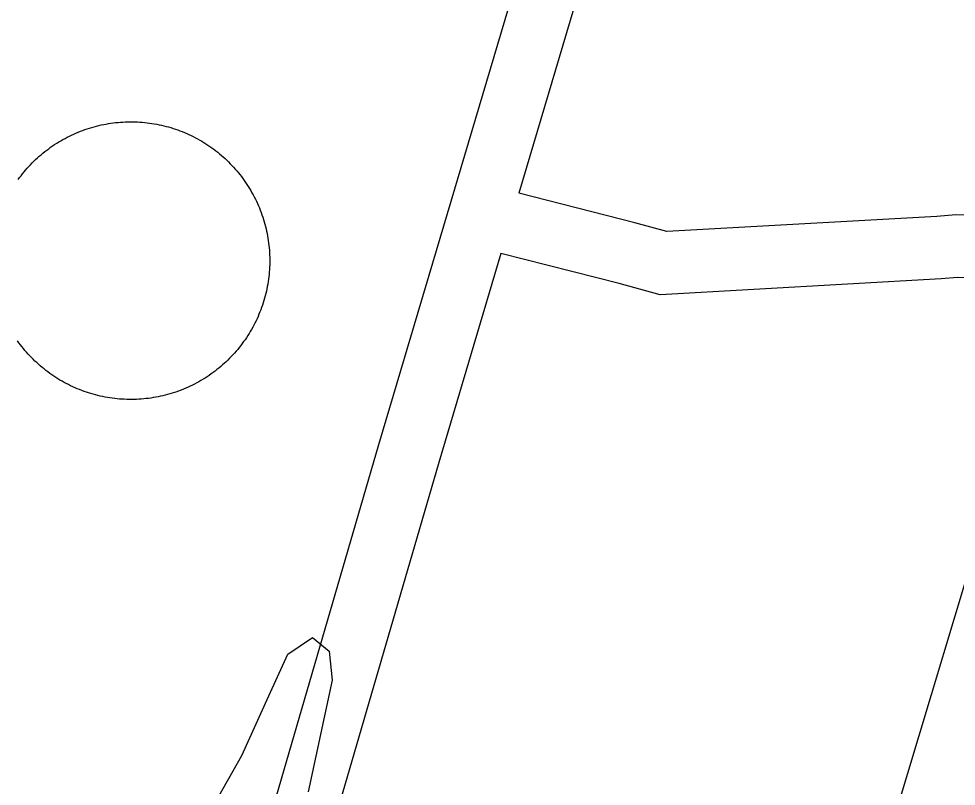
# Model space of a CAD drawing. Extents: x 3568792 to 3606828, y 529143 to 554785.
# Drawn here: x 3573390.8 to 3573838.5, y 545707.7 to 546074.3 of the extents above; entities that cross this region are included whole.
import ezdxf

# ---------------------------------------------------------------- set-up
doc = ezdxf.new("R2010")
doc.units = 0
for name, color, linetype in [('V-DOMW-TANK', 7, 'Continuous'), ('V-ROAD-CNTR', 7, 'Continuous'), ('V-SITE-VEGE', 7, 'Continuous'), ('V-SURV-IDEN', 7, 'Continuous')]:
    doc.layers.add(name, color=color, linetype=linetype)

msp = doc.modelspace()

# ---------------------------------------------------------------- linework, layer by layer
at = {"layer": 'V-DOMW-TANK'}
for points in [[(3573396.36, 546004.55), (3573397.17, 546005.38), (3573397.99, 546006.19), (3573398.83, 546006.99), (3573399.67, 546007.78), (3573400.54, 546008.55), (3573401.42, 546009.31), (3573402.3, 546010.05), (3573403.21, 546010.78), (3573404.12, 546011.48), (3573405.05, 546012.18), (3573405.99, 546012.85), (3573406.94, 546013.51), (3573407.9, 546014.16), (3573408.87, 546014.79), (3573409.85, 546015.4), (3573410.85, 546015.99), (3573411.85, 546016.56), (3573412.87, 546017.12), (3573413.89, 546017.66), (3573414.93, 546018.18), (3573415.97, 546018.68), (3573417.02, 546019.17), (3573418.08, 546019.64), (3573419.14, 546020.08), (3573420.22, 546020.52), (3573421.3, 546020.93), (3573422.39, 546021.32), (3573423.49, 546021.69), (3573424.59, 546022.05), (3573425.7, 546022.38), (3573426.81, 546022.69), (3573427.93, 546022.99), (3573429.06, 546023.27), (3573430.19, 546023.52), (3573431.32, 546023.76), (3573432.45, 546023.98), (3573433.59, 546024.17), (3573434.74, 546024.35), (3573435.89, 546024.51), (3573437.03, 546024.64), (3573438.19, 546024.76), (3573439.34, 546024.86), (3573440.49, 546024.93), (3573441.65, 546024.99), (3573442.81, 546025.03), (3573443.96, 546025.04), (3573445.12, 546025.04), (3573446.28, 546025.01), (3573447.44, 546024.97), (3573448.59, 546024.9), (3573449.74, 546024.82), (3573450.9, 546024.71), (3573452.05, 546024.59), (3573453.2, 546024.44), (3573454.34, 546024.28), (3573455.48, 546024.09), (3573456.62, 546023.89), (3573457.76, 546023.66), (3573458.89, 546023.42), (3573460.02, 546023.15), (3573461.14, 546022.87), (3573462.26, 546022.57), (3573463.37, 546022.24), (3573464.47, 546021.9), (3573465.57, 546021.54), (3573466.67, 546021.16), (3573467.75, 546020.76), (3573468.83, 546020.34), (3573469.9, 546019.9), (3573470.97, 546019.45), (3573472.02, 546018.97), (3573473.07, 546018.48), (3573474.11, 546017.97), (3573475.14, 546017.44), (3573476.16, 546016.89), (3573477.17, 546016.32), (3573478.17, 546015.74), (3573479.16, 546015.14), (3573480.14, 546014.53), (3573481.11, 546013.89), (3573482.06, 546013.24), (3573483.01, 546012.57), (3573483.94, 546011.89), (3573484.87, 546011.19), (3573485.77, 546010.48), (3573486.67, 546009.74), (3573487.56, 546008.99), (3573488.43, 546008.23), (3573489.28, 546007.45), (3573490.13, 546006.66), (3573490.96, 546005.85), (3573491.77, 546005.03), (3573492.57, 546004.2), (3573493.36, 546003.35), (3573494.13, 546002.49), (3573494.89, 546001.61), (3573495.63, 546000.72), (3573496.35, 545999.82), (3573497.06, 545998.9), (3573497.75, 545997.98)], [(3573390.45, 545997.43), (3573391.13, 545998.36), (3573391.83, 545999.29), (3573392.55, 546000.2), (3573393.28, 546001.09), (3573394.03, 546001.98), (3573394.79, 546002.85), (3573395.57, 546003.7), (3573396.36, 546004.55)], [(3573497.75, 545997.98), (3573498.43, 545997.04), (3573499.09, 545996.09), (3573499.74, 545995.13), (3573500.36, 545994.15), (3573500.97, 545993.17), (3573501.57, 545992.18), (3573502.14, 545991.17), (3573502.7, 545990.16), (3573503.24, 545989.13), (3573503.76, 545988.1), (3573504.26, 545987.06), (3573504.75, 545986.01), (3573505.22, 545984.95), (3573505.66, 545983.88), (3573506.09, 545982.81), (3573506.5, 545981.72), (3573506.9, 545980.63), (3573507.27, 545979.54), (3573507.62, 545978.44), (3573507.96, 545977.33), (3573508.27, 545976.21), (3573508.57, 545975.09), (3573508.84, 545973.97), (3573509.1, 545972.84), (3573509.34, 545971.71), (3573509.55, 545970.57), (3573509.75, 545969.43), (3573509.93, 545968.29), (3573510.08, 545967.14), (3573510.22, 545965.99), (3573510.34, 545964.84), (3573510.43, 545963.69), (3573510.51, 545962.53), (3573510.57, 545961.38), (3573510.6, 545960.22), (3573510.62, 545959.06), (3573510.61, 545957.9), (3573510.59, 545956.75), (3573510.55, 545955.59), (3573510.48, 545954.43), (3573510.4, 545953.28), (3573510.29, 545952.13), (3573510.17, 545950.98), (3573510.02, 545949.83), (3573509.86, 545948.68), (3573509.67, 545947.54), (3573509.46, 545946.4), (3573509.24, 545945.27), (3573509, 545944.14), (3573508.73, 545943.01), (3573508.45, 545941.88), (3573508.14, 545940.77), (3573507.82, 545939.66), (3573507.48, 545938.55), (3573507.12, 545937.45), (3573506.73, 545936.36), (3573506.34, 545935.27), (3573505.92, 545934.19), (3573505.48, 545933.12), (3573505.02, 545932.06)], [(3573505.02, 545932.06), (3573504.55, 545931), (3573504.06, 545929.95), (3573503.54, 545928.92), (3573503.02, 545927.89), (3573502.47, 545926.87), (3573501.9, 545925.86), (3573501.32, 545924.86), (3573500.72, 545923.87), (3573500.1, 545922.89), (3573499.47, 545921.92), (3573498.82, 545920.96), (3573498.15, 545920.02), (3573497.47, 545919.08), (3573496.77, 545918.16), (3573496.05, 545917.25), (3573495.32, 545916.35), (3573494.57, 545915.47), (3573493.81, 545914.6), (3573493.03, 545913.74), (3573492.24, 545912.9), (3573491.44, 545912.07), (3573490.61, 545911.25), (3573489.78, 545910.45), (3573488.93, 545909.67), (3573488.06, 545908.9), (3573487.19, 545908.14), (3573486.3, 545907.4), (3573485.4, 545906.67), (3573484.48, 545905.96), (3573483.56, 545905.27), (3573482.62, 545904.59), (3573481.67, 545903.93), (3573480.7, 545903.29), (3573479.73, 545902.66), (3573478.75, 545902.05), (3573477.75, 545901.46), (3573476.75, 545900.88), (3573475.73, 545900.33), (3573474.71, 545899.79), (3573473.68, 545899.27), (3573472.63, 545898.76), (3573471.58, 545898.28), (3573470.52, 545897.81), (3573469.46, 545897.36), (3573468.38, 545896.93), (3573467.3, 545896.52), (3573466.21, 545896.13), (3573465.12, 545895.76), (3573464.01, 545895.4), (3573462.91, 545895.07), (3573461.79, 545894.75), (3573460.67, 545894.46), (3573459.55, 545894.18), (3573458.42, 545893.92), (3573457.29, 545893.69), (3573456.15, 545893.47), (3573455.01, 545893.28), (3573453.87, 545893.1), (3573452.72, 545892.94), (3573451.57, 545892.8), (3573450.42, 545892.69), (3573449.26, 545892.59), (3573448.11, 545892.51), (3573446.95, 545892.46), (3573445.8, 545892.42), (3573444.64, 545892.4), (3573443.48, 545892.41), (3573442.32, 545892.43), (3573441.17, 545892.48), (3573440.01, 545892.54), (3573438.86, 545892.63), (3573437.71, 545892.73), (3573436.56, 545892.86), (3573435.41, 545893), (3573434.26, 545893.17), (3573433.12, 545893.35), (3573431.98, 545893.56), (3573430.85, 545893.79), (3573429.71, 545894.03), (3573428.59, 545894.29), (3573427.46, 545894.58), (3573426.35, 545894.88), (3573425.23, 545895.2), (3573424.13, 545895.55), (3573423.03, 545895.91), (3573421.94, 545896.29), (3573420.85, 545896.69), (3573419.77, 545897.11), (3573418.7, 545897.55), (3573417.64, 545898), (3573416.58, 545898.48), (3573415.53, 545898.97), (3573414.5, 545899.48), (3573413.46, 545900.01), (3573412.45, 545900.56), (3573411.44, 545901.12), (3573410.43, 545901.7), (3573409.45, 545902.3), (3573408.47, 545902.92), (3573407.5, 545903.55)], [(3573407.5, 545903.55), (3573406.54, 545904.2), (3573405.6, 545904.87), (3573404.66, 545905.56), (3573403.74, 545906.26), (3573402.83, 545906.97), (3573401.93, 545907.7), (3573401.05, 545908.45), (3573400.18, 545909.21), (3573399.32, 545909.99), (3573398.48, 545910.78), (3573397.65, 545911.59), (3573396.83, 545912.41), (3573396.03, 545913.25), (3573395.24, 545914.1), (3573394.47, 545914.96), (3573393.72, 545915.83), (3573392.98, 545916.72), (3573392.25, 545917.63), (3573391.54, 545918.54), (3573390.85, 545919.47), (3573390.17, 545920.41)]]:
    msp.add_lwpolyline(points, dxfattribs=at)
at = {"layer": 'V-ROAD-CNTR'}
for points in [[(3574062.34, 547589.44), (3573888.26, 546988.41), (3573758.29, 546529.66), (3573562.52, 545870.8), (3573443.89, 545463.24), (3573437.22, 545443.69), (3573427.23, 545419.82), (3573420.1, 545401.68), (3573409.86, 545383.51), (3573400.54, 545366.82), (3573393.17, 545357.19), (3573383.65, 545342.7), (3573372.16, 545332.65), (3573306.47, 545280.26)], [(3573939.36, 547057.02), (3573917.1, 546980.14), (3573787.1, 546521.3), (3573629.51, 545990.92)], [(3574441.18, 545812.59), (3573860.77, 545978.43), (3573849.46, 545980.38), (3573838.18, 545980.63), (3573829.17, 545979.88), (3573700.23, 545972.68), (3573684.99, 545976.76), (3573629.51, 545990.92)], [(3573620.96, 545962.14), (3573591.3, 545862.34), (3573472.5, 545454.2), (3573465.28, 545433.05), (3573455.03, 545408.54), (3573447.25, 545388.77), (3573436.03, 545368.84), (3573425.68, 545350.31), (3573417.65, 545339.82), (3573406.48, 545322.81), (3573391.4, 545309.62), (3573234.75, 545184.71)], [(3573883.53, 545940.73), (3573854.09, 545949.14), (3573846.57, 545950.43), (3573839.08, 545950.6), (3573831.25, 545949.95), (3573697.11, 545942.46), (3573677.4, 545947.74), (3573620.96, 545962.14)], [(3573883.53, 545940.73), (3573706.54, 545352.89), (3573704.11, 545344.32), (3573702.97, 545336.89), (3573703.38, 545321.82), (3573710.64, 545305.37), (3573719.31, 545298.82), (3573734.89, 545289.93), (3574074.73, 545183.14), (3574097.89, 545178.14), (3574113.56, 545177.49), (3574128.53, 545178.44), (3574142.34, 545181.34), (3574249.29, 545245.9), (3574256.07, 545252.47), (3574265.5, 545261.87), (3574271.37, 545270.93), (3574277.96, 545281.43), (3574420.99, 545787.16)]]:
    msp.add_lwpolyline(points, dxfattribs=at)
at = {"layer": 'V-SITE-VEGE'}
msp.add_lwpolyline([(3573484.27, 545699.26), (3573497.23, 545722.42), (3573510.15, 545750.84), (3573519.19, 545770.68), (3573530.97, 545778.68), (3573538.93, 545772.17), (3573540.37, 545758.35), (3573528.99, 545704.92)], dxfattribs=at)

# ---------------------------------------------------------------- texts
at = {"layer": 'V-SURV-IDEN'}
msp.add_text('5322+43.6', height=100, rotation=50.8887, dxfattribs=at).set_placement((3573049.46, 545178.02))

doc.saveas('drawing.dxf')
